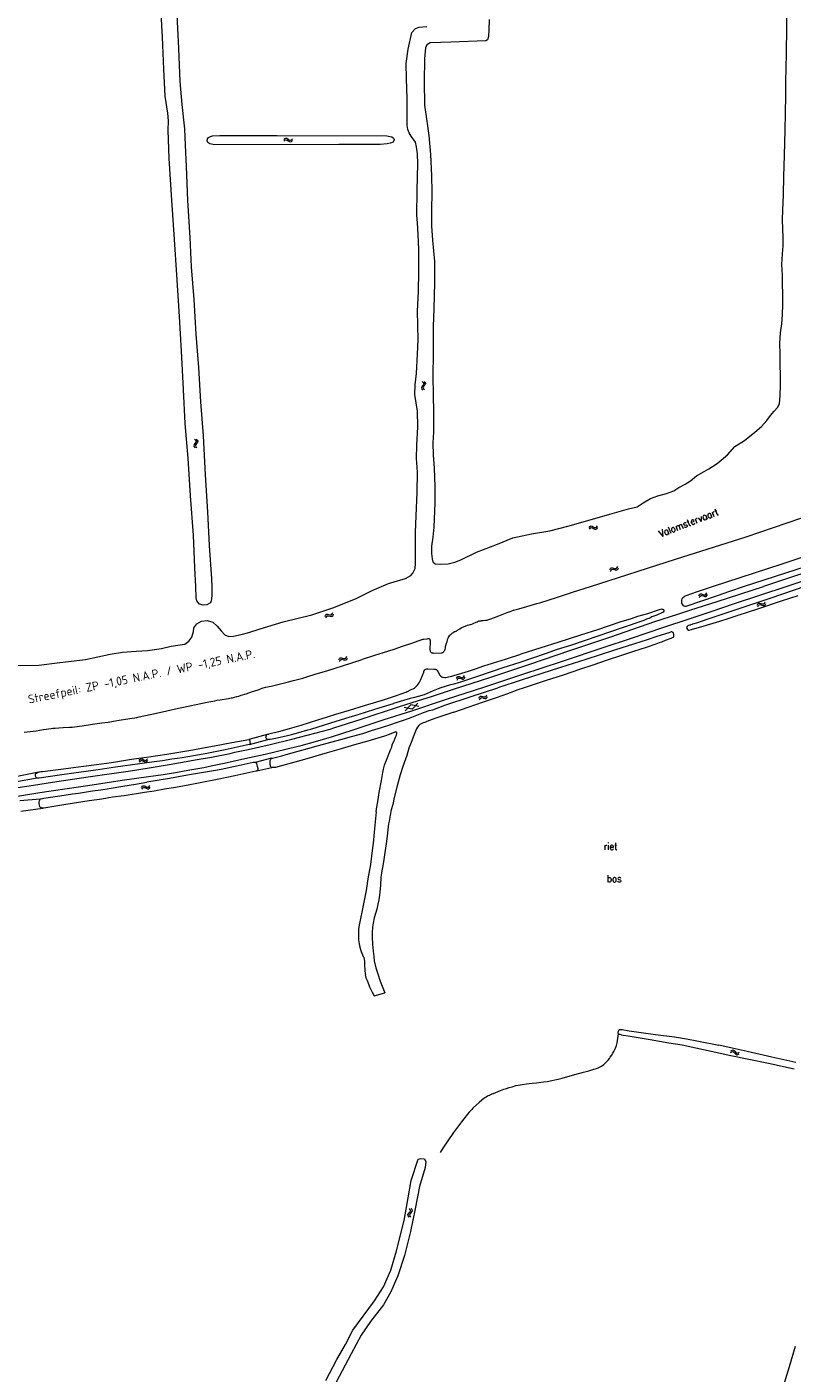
# Model space of a CAD drawing. Header units: metres. Extents: x 189705 to 199106, y 581686 to 588448.
# Tile 434 of 555: x 197376 to 197598, y 586272 to 586662. Entities that reach past the tile are written whole.
import ezdxf

# ---------------------------------------------------------------- set-up
doc = ezdxf.new("R2010")
doc.units = ezdxf.units.M
doc.layers.add('B-WA-OG-GBKN-G', color=7, linetype='Continuous', lineweight=18)
doc.layers.add('X-XX-AL-T25', color=7, linetype='Continuous', lineweight=25)
doc.styles.add('NLCS-ISO-M2000-T25', font='NLCS-ISO.ttf', dxfattribs={"height": 5})
doc.styles.add('Style-STANDARD', font='STANDARD.shx')

msp = doc.modelspace()

# ---------------------------------------------------------------- linework, layer by layer
at = {"layer": 'B-WA-OG-GBKN-G'}
for p, q in [((197450.755, 586629.311), (197451.038, 586629.604)), ((197450.8, 586628.816), (197451.085, 586629.108)), ((197451.038, 586629.604), (197451.335, 586629.742)), ((197451.085, 586629.108), (197451.384, 586629.243)), ((197451.335, 586629.742), (197451.664, 586629.662)), ((197451.384, 586629.243), (197451.701, 586629.167)), ((197451.664, 586629.662), (197451.998, 586629.429)), ((197451.701, 586629.167), (197452.045, 586628.935)), ((197451.998, 586629.429), (197452.333, 586629.196)), ((197452.045, 586628.935), (197452.378, 586628.699)), ((197452.333, 586629.196), (197452.652, 586629.116)), ((197452.652, 586629.116), (197452.959, 586629.254)), ((197452.959, 586629.254), (197453.244, 586629.547)), ((197453.004, 586628.759), (197453.289, 586629.053)), ((197452.378, 586628.699), (197452.697, 586628.619)), ((197452.697, 586628.619), (197453.004, 586628.759)), ((197490.835, 586559.324), (197491.116, 586559.029)), ((197491.116, 586559.029), (197491.242, 586558.726)), ((197491.33, 586559.353), (197491.614, 586559.06)), ((197491.614, 586559.06), (197491.741, 586558.759)), ((197491.741, 586558.759), (197491.651, 586558.432)), ((197490.664, 586557.751), (197490.574, 586557.435)), ((197490.574, 586557.435), (197490.704, 586557.123)), ((197490.911, 586558.076), (197490.664, 586557.751)), ((197490.704, 586557.123), (197490.987, 586556.829)), ((197491.155, 586558.412), (197490.911, 586558.076)), ((197491.162, 586557.78), (197491.072, 586557.463)), ((197491.072, 586557.463), (197491.199, 586557.152)), ((197491.242, 586558.726), (197491.155, 586558.412)), ((197491.407, 586558.107), (197491.162, 586557.78)), ((197491.199, 586557.152), (197491.483, 586556.857)), ((197491.651, 586558.432), (197491.407, 586558.107)), ((197424.803, 586541.053), (197424.713, 586540.737)), ((197424.713, 586540.737), (197424.843, 586540.425)), ((197425.05, 586541.378), (197424.803, 586541.053)), ((197424.843, 586540.425), (197425.126, 586540.131)), ((197424.974, 586542.626), (197425.255, 586542.331)), ((197425.294, 586541.714), (197425.05, 586541.378)), ((197425.301, 586541.082), (197425.211, 586540.765)), ((197425.211, 586540.765), (197425.338, 586540.454)), ((197425.255, 586542.331), (197425.381, 586542.028)), ((197425.381, 586542.028), (197425.294, 586541.714)), ((197425.546, 586541.409), (197425.301, 586541.082)), ((197425.338, 586540.454), (197425.622, 586540.159)), ((197425.469, 586542.655), (197425.753, 586542.362)), ((197425.79, 586541.734), (197425.546, 586541.409)), ((197425.753, 586542.362), (197425.88, 586542.061)), ((197425.88, 586542.061), (197425.79, 586541.734)), ((197539.062, 586517.061), (197539.316, 586517.379)), ((197539.155, 586516.572), (197539.41, 586516.89)), ((197539.316, 586517.379), (197539.598, 586517.545)), ((197539.41, 586516.89), (197539.695, 586517.053)), ((197539.598, 586517.545), (197539.934, 586517.497)), ((197539.695, 586517.053), (197540.018, 586517.008)), ((197539.934, 586517.497), (197540.288, 586517.297)), ((197540.018, 586517.008), (197540.382, 586516.809)), ((197540.288, 586517.297), (197540.644, 586517.097)), ((197540.382, 586516.809), (197540.736, 586516.607)), ((197540.644, 586517.097), (197540.969, 586517.048)), ((197540.736, 586516.607), (197541.062, 586516.558)), ((197540.969, 586517.048), (197541.262, 586517.215)), ((197541.062, 586516.558), (197541.354, 586516.727)), ((197541.262, 586517.215), (197541.517, 586517.534)), ((197541.354, 586516.727), (197541.609, 586517.046)), ((197545.081, 586504.839), (197545.259, 586505.206)), ((197545.259, 586505.206), (197545.498, 586505.429)), ((197545.277, 586504.383), (197545.458, 586504.748)), ((197545.458, 586504.748), (197545.7, 586504.97)), ((197545.498, 586505.429), (197545.836, 586505.455)), ((197545.7, 586504.97), (197546.025, 586504.997)), ((197545.836, 586505.455), (197546.225, 586505.337)), ((197546.025, 586504.997), (197546.424, 586504.882)), ((197546.225, 586505.337), (197546.616, 586505.22)), ((197546.424, 586504.882), (197546.814, 586504.762)), ((197546.616, 586505.22), (197546.945, 586505.243)), ((197546.814, 586504.762), (197547.142, 586504.785)), ((197546.945, 586505.243), (197547.194, 586505.469)), ((197547.142, 586504.785), (197547.39, 586505.013)), ((197547.194, 586505.469), (197547.373, 586505.837)), ((197547.39, 586505.013), (197547.57, 586505.38)), ((197570.86, 586497.278), (197571.049, 586497.639)), ((197571.042, 586496.816), (197571.234, 586497.175)), ((197571.049, 586497.639), (197571.295, 586497.854)), ((197571.234, 586497.175), (197571.482, 586497.39)), ((197571.295, 586497.854), (197571.633, 586497.871)), ((197571.482, 586497.39), (197571.808, 586497.406)), ((197571.633, 586497.871), (197572.019, 586497.741)), ((197571.808, 586497.406), (197572.203, 586497.279)), ((197572.019, 586497.741), (197572.406, 586497.611)), ((197572.203, 586497.279), (197572.589, 586497.147)), ((197572.406, 586497.611), (197572.735, 586497.624)), ((197572.589, 586497.147), (197572.918, 586497.16)), ((197572.735, 586497.624), (197572.991, 586497.843)), ((197572.918, 586497.16), (197573.173, 586497.381)), ((197572.991, 586497.843), (197573.182, 586498.204)), ((197573.173, 586497.381), (197573.364, 586497.742)), ((197587.673, 586494.633), (197587.864, 586494.993)), ((197587.853, 586494.17), (197588.047, 586494.529)), ((197587.864, 586494.993), (197588.112, 586495.207)), ((197588.047, 586494.529), (197588.297, 586494.741)), ((197588.112, 586495.207), (197588.45, 586495.222)), ((197588.297, 586494.741), (197588.622, 586494.756)), ((197588.45, 586495.222), (197588.835, 586495.089)), ((197588.622, 586494.756), (197589.017, 586494.627)), ((197588.835, 586495.089), (197589.221, 586494.958)), ((197589.017, 586494.627), (197589.402, 586494.493)), ((197589.221, 586494.958), (197589.55, 586494.969)), ((197589.402, 586494.493), (197589.731, 586494.504)), ((197589.55, 586494.969), (197589.807, 586495.187)), ((197589.731, 586494.504), (197589.987, 586494.724)), ((197589.807, 586495.187), (197590, 586495.547)), ((197589.987, 586494.724), (197590.18, 586495.084)), ((197462.709, 586491.351), (197462.869, 586491.725)), ((197462.869, 586491.725), (197463.098, 586491.959)), ((197462.927, 586490.904), (197463.09, 586491.278)), ((197463.09, 586491.278), (197463.321, 586491.511)), ((197463.098, 586491.959), (197463.434, 586492.002)), ((197463.321, 586491.511), (197463.645, 586491.553)), ((197463.434, 586492.002), (197463.828, 586491.902)), ((197463.645, 586491.553), (197464.048, 586491.457)), ((197463.828, 586491.902), (197464.225, 586491.803)), ((197464.048, 586491.457), (197464.443, 586491.355)), ((197464.225, 586491.803), (197464.551, 586491.842)), ((197464.443, 586491.355), (197464.77, 586491.394)), ((197464.551, 586491.842), (197464.789, 586492.08)), ((197464.77, 586491.394), (197465.007, 586491.634)), ((197464.789, 586492.08), (197464.951, 586492.456)), ((197465.007, 586491.634), (197465.169, 586492.009)), ((197466.702, 586478.772), (197466.874, 586479.141)), ((197466.874, 586479.141), (197467.109, 586479.369)), ((197466.907, 586478.319), (197467.081, 586478.688)), ((197467.081, 586478.688), (197467.319, 586478.914)), ((197467.109, 586479.369), (197467.446, 586479.401)), ((197467.319, 586478.914), (197467.643, 586478.946)), ((197467.446, 586479.401), (197467.837, 586479.29)), ((197467.643, 586478.946), (197468.044, 586478.838)), ((197467.837, 586479.29), (197468.231, 586479.18)), ((197468.044, 586478.838), (197468.436, 586478.725)), ((197468.231, 586479.18), (197468.558, 586479.209)), ((197468.436, 586478.725), (197468.764, 586478.754)), ((197468.558, 586479.209), (197468.803, 586479.44)), ((197468.764, 586478.754), (197469.008, 586478.987)), ((197468.803, 586479.44), (197468.976, 586479.81)), ((197469.008, 586478.987), (197469.181, 586479.358)), ((197500.692, 586473.371), (197500.882, 586473.731)), ((197500.873, 586472.908), (197501.065, 586473.267)), ((197500.882, 586473.731), (197501.129, 586473.946)), ((197501.065, 586473.267), (197501.315, 586473.481)), ((197501.129, 586473.946), (197501.467, 586473.961)), ((197501.315, 586473.481), (197501.64, 586473.496)), ((197501.467, 586473.961), (197501.852, 586473.83)), ((197501.64, 586473.496), (197502.035, 586473.368)), ((197501.852, 586473.83), (197502.239, 586473.699)), ((197502.035, 586473.368), (197502.421, 586473.235)), ((197502.239, 586473.699), (197502.568, 586473.711)), ((197502.421, 586473.235), (197502.749, 586473.247)), ((197502.568, 586473.711), (197502.824, 586473.929)), ((197502.749, 586473.247), (197503.005, 586473.467)), ((197502.824, 586473.929), (197503.016, 586474.29)), ((197503.005, 586473.467), (197503.197, 586473.828)), ((197485.924, 586464.072), (197487.514, 586465.821)), ((197489.826, 586465.318), (197487.514, 586465.821)), ((197487.941, 586464.49), (197489.53, 586466.24)), ((197507.206, 586467.737), (197507.397, 586468.097)), ((197507.386, 586467.274), (197507.58, 586467.633)), ((197507.397, 586468.097), (197507.645, 586468.311)), ((197507.58, 586467.633), (197507.83, 586467.845)), ((197507.645, 586468.311), (197507.983, 586468.326)), ((197507.83, 586467.845), (197508.155, 586467.86)), ((197507.983, 586468.326), (197508.368, 586468.193)), ((197508.155, 586467.86), (197508.55, 586467.731)), ((197508.368, 586468.193), (197508.754, 586468.062)), ((197508.55, 586467.731), (197508.935, 586467.597)), ((197508.754, 586468.062), (197509.083, 586468.073)), ((197508.935, 586467.597), (197509.264, 586467.608)), ((197509.083, 586468.073), (197509.34, 586468.291)), ((197509.264, 586467.608), (197509.52, 586467.828)), ((197509.34, 586468.291), (197509.533, 586468.651)), ((197509.52, 586467.828), (197509.713, 586468.188)), ((197487.941, 586464.49), (197485.628, 586464.994)), ((197408.904, 586449.684), (197409.153, 586450.007)), ((197409.153, 586450.007), (197409.432, 586450.177)), ((197409.432, 586450.177), (197409.769, 586450.135)), ((197409.769, 586450.135), (197410.126, 586449.94)), ((197410.126, 586449.94), (197410.485, 586449.746)), ((197410.485, 586449.746), (197410.811, 586449.702)), ((197410.811, 586449.702), (197411.101, 586449.874)), ((197411.101, 586449.874), (197411.351, 586450.197)), ((197409.004, 586449.198), (197409.255, 586449.519)), ((197409.255, 586449.519), (197409.537, 586449.687)), ((197409.537, 586449.687), (197409.861, 586449.647)), ((197409.861, 586449.647), (197410.228, 586449.454)), ((197410.228, 586449.454), (197410.585, 586449.257)), ((197410.585, 586449.257), (197410.912, 586449.214)), ((197410.912, 586449.214), (197411.201, 586449.387)), ((197411.201, 586449.387), (197411.451, 586449.71)), ((197409.613, 586441.884), (197409.855, 586442.211)), ((197409.855, 586442.211), (197410.132, 586442.387)), ((197410.132, 586442.387), (197410.469, 586442.351)), ((197410.469, 586442.351), (197410.83, 586442.163)), ((197410.83, 586442.163), (197411.192, 586441.976)), ((197411.192, 586441.976), (197411.519, 586441.939)), ((197411.519, 586441.939), (197411.806, 586442.116)), ((197411.806, 586442.116), (197412.05, 586442.443)), ((197411.915, 586441.631), (197412.159, 586441.959)), ((197409.723, 586441.399), (197409.967, 586441.725)), ((197409.967, 586441.725), (197410.246, 586441.899)), ((197410.246, 586441.899), (197410.57, 586441.865)), ((197410.57, 586441.865), (197410.941, 586441.679)), ((197410.941, 586441.679), (197411.302, 586441.489)), ((197411.302, 586441.489), (197411.629, 586441.452)), ((197411.629, 586441.452), (197411.915, 586441.631)), ((197579.992, 586365.221), (197580.341, 586365.433)), ((197580.071, 586365.712), (197580.418, 586365.926)), ((197580.341, 586365.433), (197580.664, 586365.49)), ((197580.418, 586365.926), (197580.74, 586365.985)), ((197580.664, 586365.49), (197580.952, 586365.338)), ((197580.74, 586365.985), (197581.039, 586365.827)), ((197580.952, 586365.338), (197581.227, 586365.028)), ((197581.039, 586365.827), (197581.304, 586365.518)), ((197581.227, 586365.028), (197581.492, 586364.717)), ((197581.304, 586365.518), (197581.571, 586365.209)), ((197581.492, 586364.717), (197581.782, 586364.561)), ((197581.571, 586365.209), (197581.861, 586365.053)), ((197581.782, 586364.561), (197582.114, 586364.62)), ((197581.861, 586365.053), (197582.192, 586365.111)), ((197582.114, 586364.62), (197582.462, 586364.834)), ((197582.192, 586365.111), (197582.541, 586365.324)), ((197486.684, 586318.229), (197486.803, 586318.547)), ((197486.785, 586317.918), (197486.684, 586318.229)), ((197487.041, 586317.601), (197486.785, 586317.918)), ((197486.803, 586318.547), (197487.076, 586318.849)), ((197487.076, 586318.849), (197487.348, 586319.153)), ((197487.367, 586319.782), (197487.111, 586320.1)), ((197487.185, 586318.217), (197487.299, 586318.523)), ((197487.283, 586317.904), (197487.185, 586318.217)), ((197487.538, 586317.586), (197487.283, 586317.904)), ((197487.299, 586318.523), (197487.572, 586318.835)), ((197487.348, 586319.153), (197487.466, 586319.46)), ((197487.466, 586319.46), (197487.367, 586319.782)), ((197487.572, 586318.835), (197487.847, 586319.137)), ((197487.863, 586319.766), (197487.607, 586320.085)), ((197487.847, 586319.137), (197487.965, 586319.444)), ((197487.965, 586319.444), (197487.863, 586319.766))]:
    msp.add_line(p, q, dxfattribs=at)
at = {"layer": 'B-WA-OG-GBKN-G', "flags": 128}
for points in [[(197419.867, 586590.207), (197419.164, 586600.349), (197418.398, 586611.763), (197417.619, 586623.79), (197417.337, 586632.003), (197417.453, 586634.74), (197417.25, 586636.888), (197416.461, 586641.885), (197416.063, 586649.669), (197415.695, 586658.907), (197415.118, 586669.262), (197414.579, 586679.539), (197414.188, 586690.127), (197413.773, 586702.645), (197413.346, 586717.4), (197412.775, 586731.761), (197412.778, 586739.721)], [(197419.845, 586665.379), (197420.306, 586655.684), (197420.695, 586646.055), (197421.309, 586639.455), (197422.009, 586632.372), (197422.268, 586627.72), (197422.574, 586621.508), (197422.954, 586611.625), (197423.605, 586600.936), (197423.976, 586592.435), (197424.746, 586583.056), (197425.332, 586572.955), (197426.133, 586563.314), (197426.656, 586553.429), (197427.494, 586543.605), (197428.053, 586532.311), (197428.717, 586521.623), (197429.222, 586511.842), (197429.899, 586502.235), (197429.909, 586500)], [(197510.167, 586663.996), (197510.048, 586661.076), (197509.976, 586659.082), (197509.735, 586658.171), (197509.178, 586657.894), (197499.109, 586657.481), (197493.142, 586657.29), (197492.192, 586656.665), (197491.742, 586655.814), (197491.49, 586652.68), (197491.415, 586646.083), (197491.514, 586639.275), (197492.099, 586634.59), (197492.74, 586630.477), (197493.214, 586624.984), (197493.507, 586618.814), (197493.563, 586614.139), (197493.484, 586608.735), (197493.496, 586604.295), (197493.779, 586600.218), (197494.385, 586594.006), (197494.391, 586587.826), (197494.133, 586580.304), (197494.016, 586575.173), (197493.945, 586567.37), (197493.903, 586560.85), (197493.98, 586555.451), (197494.046, 586550.359), (197494.037, 586544.693), (197493.903, 586541.558), (197494.026, 586538.017), (197494.272, 586534.26), (197494.441, 586528.919), (197494.412, 586524.212), (197494.164, 586517.14), (197493.849, 586514.306), (197493.458, 586511.701)], [(197595.033, 586578.613), (197595.082, 586581.605), (197595.098, 586584.715), (197595.028, 586587.48), (197594.982, 586590.101), (197594.855, 586593.114), (197595.061, 586596.262), (197595.202, 586598.588), (197595.168, 586600.981), (197595.081, 586603.388), (197595.031, 586606.211), (197595.09, 586608.877), (197595.279, 586613.335), (197595.423, 586618.654), (197595.592, 586624.671), (197595.811, 586632.154), (197595.936, 586636.782), (197595.958, 586642.278), (197595.97, 586646.568), (197596.096, 586649.456), (197596.174, 586654.697), (197596.25, 586661.366), (197596.27, 586664.874)], [(197489.05, 586520.446), (197489.361, 586527.218), (197489.444, 586533.118), (197489.175, 586537.156), (197489.293, 586540.799), (197489.561, 586546.15), (197489.472, 586550.76), (197489.046, 586553.124), (197488.679, 586555.539), (197488.772, 586558.381), (197489.155, 586561.631), (197489.425, 586567.262), (197489.592, 586571.329), (197489.507, 586575.62), (197489.465, 586579.663), (197489.755, 586585.313), (197489.849, 586590.926), (197489.8, 586597.511), (197489.663, 586601.842), (197489.46, 586605.246), (197489.281, 586607.425), (197489.341, 586614.551), (197489.51, 586622.361), (197489.42, 586625.178), (197489.122, 586627.201), (197488.865, 586628.572), (197487.606, 586630.244), (197487.053, 586631.233), (197486.636, 586632.181), (197486.495, 586633.33), (197486.474, 586634.979), (197486.416, 586641.206), (197486.263, 586646.873), (197486.192, 586651.34), (197486.751, 586655.489), (197487.817, 586660.279), (197488.914, 586661.451), (197489.954, 586661.782), (197492.14, 586662.033)], [(197430.818, 586627.782), (197429.353, 586628.037), (197428.76, 586628.478), (197428.62, 586629.044), (197428.673, 586629.479), (197428.983, 586629.911), (197429.55, 586630.18), (197430.149, 586630.384), (197432.23, 586630.478), (197448.824, 586630.468), (197480.558, 586630.365), (197482.056, 586630.109), (197482.52, 586629.702), (197482.66, 586629.2), (197482.444, 586628.573), (197481.554, 586628.211), (197480.666, 586628.042), (197478.68, 586627.851), (197474.569, 586627.905), (197466.666, 586627.85), (197430.818, 586627.782)], [(197425.301, 586500), (197425.046, 586505.435), (197424.686, 586514.855), (197423.77, 586526.264), (197423.069, 586537.136), (197422.286, 586547.194), (197421.788, 586557.014), (197421.219, 586568.066), (197420.6, 586578.077), (197419.867, 586590.207)], [(197493.458, 586511.701), (197493.462, 586509.549), (197493.672, 586508.035), (197493.894, 586507.173), (197494.594, 586506.6), (197496.099, 586506.478), (197498.297, 586506.553), (197500.224, 586507.041), (197501.937, 586507.739), (197506.471, 586509.902), (197512.585, 586512.282), (197516.98, 586514.068), (197522.381, 586515.254), (197527.694, 586516.133), (197532.907, 586517.483), (197538.67, 586519.116), (197545.079, 586520.92), (197550.45, 586522.458), (197552.978, 586523.091), (197554.721, 586524.258), (197556.836, 586525.468), (197558.921, 586526.228), (197561.423, 586526.94), (197563.58, 586527.66), (197565.048, 586528.601), (197566.848, 586529.624), (197568.42, 586530.539), (197570.132, 586531.98), (197572.411, 586533.228), (197573.727, 586534.033), (197576.106, 586535.632), (197579.149, 586538.08), (197581.247, 586540.509), (197584.07, 586542.275), (197587.015, 586544.659), (197588.945, 586546.333), (197590.464, 586548.069), (197591.596, 586549.521), (197592.642, 586550.752), (197593.568, 586551.756), (197594.177, 586552.879), (197594.39, 586555.225), (197594.425, 586558.204), (197594.448, 586561.255), (197594.371, 586564.046), (197594.309, 586567.137), (197594.281, 586570.43), (197594.466, 586573.362), (197594.799, 586576), (197595.033, 586578.613)], [(197539.511, 586500), (197564.041, 586507.905), (197584.533, 586514.421), (197600.332, 586519.742), (197613.774, 586523.932), (197620.293, 586525.721), (197621.181, 586525.929), (197621.461, 586525.804), (197622.024, 586525.069), (197622.459, 586524.538), (197622.815, 586524.413), (197624.745, 586524.626), (197624.969, 586525.466), (197625.524, 586526.207), (197627.191, 586527.919), (197628.532, 586528.994), (197639.557, 586533.705), (197641.102, 586534.603)], [(197479.001, 586500), (197481.068, 586500.888), (197485.961, 586502.312), (197487.494, 586503.194), (197488.131, 586503.886), (197488.734, 586505.192), (197488.876, 586506.652), (197488.907, 586509.181), (197488.823, 586511.835), (197488.858, 586515.61), (197489.05, 586520.446)], [(197668.093, 586523.305), (197667.001, 586523.3), (197664.104, 586523.411), (197662.123, 586523.35), (197659.409, 586522.624), (197649.746, 586519.598), (197631.079, 586513.829), (197610.183, 586506.878), (197589.526, 586500)], [(197596.106, 586500), (197622.164, 586508.747), (197643.77, 586515.879), (197655.969, 586519.86), (197658.733, 586520.688), (197660.434, 586520.951), (197661.628, 586520.983), (197663.128, 586520.838), (197664.733, 586519.982), (197666.314, 586518.948), (197667.107, 586517.783), (197667.551, 586515.7), (197667.584, 586514.328), (197665.239, 586506.332), (197663.065, 586500)], [(197624.536, 586516.286), (197594.587, 586506.363), (197575.012, 586500)], [(197583.701, 586500), (197601.982, 586505.92)], [(197372.883, 586477.18), (197379.914, 586477.293), (197385.967, 586477.979), (197393.398, 586478.857), (197400.511, 586480.418), (197404.111, 586481.034), (197408.091, 586481.294), (197411.309, 586481.498), (197415.385, 586482.109), (197418.189, 586482.715), (197420.156, 586483.025), (197422.187, 586483.301), (197423.266, 586484.168), (197424.128, 586485.371), (197424.668, 586486.956), (197424.759, 586488.011), (197425.627, 586489.175), (197426.966, 586489.968), (197428.638, 586490.222), (197430.276, 586489.74), (197431.547, 586488.551), (197432.613, 586487.202), (197433.76, 586486.015), (197434.877, 586485.591), (197436.247, 586485.68), (197438.418, 586486.163), (197440.654, 586486.698), (197443.901, 586487.755), (197450.563, 586489.764), (197458.892, 586491.86), (197464.976, 586493.803), (197471.548, 586496.467), (197476.325, 586498.85), (197479.001, 586500)], [(197394.22, 586444.971), (197406.446, 586446.736), (197411.835, 586447.557), (197417.58, 586448.529), (197420.935, 586449.052), (197425.74, 586449.951), (197429.832, 586450.598), (197435.273, 586451.749), (197436.569, 586452.05), (197440.434, 586452.901), (197446.79, 586454.329), (197453.07, 586455.858), (197457.519, 586456.962), (197464.181, 586458.769), (197465.275, 586459.121), (197473.108, 586461.636), (197484.221, 586465.259), (197489.409, 586466.919), (197493.504, 586468.226), (197499.887, 586470.289), (197510.67, 586473.811), (197521.631, 586477.484), (197533.763, 586481.56), (197545.385, 586485.461), (197558.101, 586489.84), (197564.765, 586492.054), (197568.223, 586493.16), (197576.107, 586495.65), (197589.526, 586500)], [(197429.909, 586500), (197429.92, 586497.345), (197429.798, 586495.866), (197429.576, 586495.249), (197428.513, 586494.714), (197427.417, 586494.616), (197426.416, 586494.868), (197425.644, 586495.836), (197425.453, 586496.758), (197425.301, 586500)], [(197430.105, 586448.184), (197433.537, 586448.935), (197439.511, 586450.212), (197445.41, 586451.539), (197454.588, 586453.694), (197455.758, 586453.97), (197459.928, 586455.15), (197464.556, 586456.507), (197470.812, 586458.519), (197479.79, 586461.514), (197487.775, 586464.079), (197497.821, 586467.374), (197508.654, 586470.896), (197519.59, 586474.544), (197531.39, 586478.393), (197543.394, 586482.419), (197551.024, 586484.96), (197560.739, 586488.256), (197568.013, 586490.697), (197574.676, 586492.911), (197580.856, 586495), (197588.715, 586497.642), (197596.106, 586500)], [(197500.418, 586487.027), (197500.978, 586487.406), (197501.691, 586487.81), (197502.123, 586488.012), (197502.479, 586488.214), (197503.242, 586488.516), (197503.955, 586488.793), (197504.412, 586488.919), (197504.692, 586488.994), (197504.794, 586489.045), (197505.124, 586489.145), (197505.506, 586489.322), (197506.447, 586489.725), (197506.702, 586489.826), (197506.982, 586489.978), (197507.134, 586490.003), (197507.312, 586490.053), (197507.541, 586490.052), (197507.82, 586490.102), (197508.075, 586490.127), (197508.43, 586490.151), (197509.142, 586490.25), (197509.167, 586490.225), (197509.294, 586490.25), (197509.599, 586490.299), (197509.828, 586490.35), (197510.108, 586490.45), (197510.642, 586490.652), (197513.008, 586491.559), (197514.941, 586492.34), (197515.373, 586492.466), (197516.213, 586492.818), (197517.205, 586493.12), (197518.781, 586493.547), (197521.044, 586494.251), (197523.943, 586495.08), (197524.808, 586495.306), (197527.529, 586496.135), (197529.665, 586496.789), (197534.548, 586498.45), (197539.511, 586500)], [(197575.012, 586500), (197570.322, 586498.488), (197567.092, 586497.304), (197566.761, 586497.178), (197566.444, 586496.971), (197566.15, 586496.749), (197565.946, 586496.444), (197565.831, 586496.066), (197565.766, 586495.708), (197565.782, 586495.424), (197565.841, 586495.225), (197565.992, 586494.869), (197566.195, 586494.615), (197566.499, 586494.436), (197566.736, 586494.364), (197566.872, 586494.354), (197567.134, 586494.358), (197571.687, 586495.867), (197576.214, 586497.428), (197579.749, 586498.661), (197583.701, 586500)], [(197601.512, 586500), (197591.685, 586496.667), (197585.327, 586494.528), (197578.333, 586492.188), (197573.45, 586490.527), (197571.542, 586489.898), (197570.423, 586489.521), (197569.025, 586489.068), (197568.313, 586488.842), (197568.109, 586488.792), (197567.829, 586488.691), (197567.626, 586488.59), (197567.448, 586488.464), (197567.294, 586488.159), (197567.319, 586487.829), (197567.496, 586487.549), (197567.749, 586487.345), (197568.054, 586487.344), (197568.69, 586487.545), (197573.064, 586488.827), (197576.878, 586489.983), (197579.345, 586490.737), (197580.21, 586491.039), (197581.914, 586491.618), (197588.144, 586493.656), (197594.731, 586495.819), (197599.538, 586497.429)], [(197560.119, 586493.415), (197560.271, 586493.44), (197560.453, 586493.437), (197560.602, 586493.362), (197560.703, 586493.134), (197560.702, 586492.854), (197560.498, 586492.575), (197560.319, 586492.449), (197558.666, 586491.718), (197557.242, 586491.189), (197556.605, 586490.886), (197555.715, 586490.533), (197554.876, 586490.206), (197548.314, 586487.94), (197541.905, 586485.776), (197533.69, 586482.983), (197529.876, 586481.751), (197526.366, 586480.568), (197522.704, 586479.31), (197519.016, 586478.026), (197514.159, 586476.467), (197511.056, 586475.41), (197506.198, 586473.774), (197503.63, 586472.919), (197501.57, 586472.239), (197500.552, 586471.938), (197499.917, 586471.788), (197498.747, 586471.436), (197497.704, 586471.16), (197496.891, 586470.908), (197496.484, 586470.808), (197496.153, 586470.682), (197495.466, 586470.405), (197493.966, 586469.8), (197491.396, 586468.716), (197490.964, 586468.59), (197490.735, 586468.489), (197488.599, 586467.912), (197487.353, 586467.611), (197485.37, 586467.033), (197482.496, 586466.179)], [(197560.119, 586493.415), (197559.763, 586493.314), (197559.382, 586493.214), (197555.948, 586492.133), (197553.1, 586491.304), (197551.244, 586490.7), (197548.294, 586489.744), (197544.632, 586488.536), (197541.478, 586487.48), (197536.595, 586485.946), (197530.085, 586483.858), (197525.126, 586482.274), (197519.328, 586480.438)], [(197497.431, 586482.21), (197497.31, 586481.755), (197497.223, 586481.511), (197497.149, 586481.271), (197496.996, 586481.068), (197496.857, 586480.95), (197496.741, 586480.84), (197496.583, 586480.785), (197496.411, 586480.765), (197494.2, 586480.671), (197493.951, 586480.684), (197493.794, 586480.697), (197493.641, 586480.723), (197493.515, 586480.8), (197493.376, 586480.938), (197493.312, 586481.029), (197493.237, 586481.25), (197493.179, 586481.446), (197493.136, 586481.639), (197493.169, 586484.281), (197493.119, 586484.611), (197493.081, 586484.718), (197493.018, 586484.815), (197492.858, 586484.853), (197492.711, 586484.877), (197492.558, 586484.871), (197492.422, 586484.853), (197492.179, 586484.818), (197491.315, 586484.719), (197491.061, 586484.669), (197490.934, 586484.644), (197490.68, 586484.594), (197490.476, 586484.544), (197490.425, 586484.518), (197489.535, 586484.242), (197487.679, 586483.537), (197485.059, 586482.63), (197482.618, 586481.825), (197479.489, 586480.794), (197477.048, 586480.04), (197473.437, 586478.883)], [(197500.418, 586487.027), (197500.113, 586486.875), (197499.807, 586486.622), (197499.425, 586486.369), (197499.323, 586486.319), (197498.992, 586486.015), (197498.863, 586485.926), (197498.636, 586485.711), (197498.425, 586485.48), (197498.316, 586485.298), (197498.176, 586485.002), (197498.073, 586484.57), (197497.894, 586484.037), (197497.663, 586483.251), (197497.482, 586482.525), (197497.431, 586482.21)], [(197499.995, 586463.684), (197504.115, 586465.068), (197508.515, 586466.629), (197512.305, 586467.912), (197515.535, 586469.071), (197518.612, 586470.178), (197520.392, 586470.782), (197522.402, 586471.462), (197526.776, 586472.896), (197531.659, 586474.506), (197536.72, 586476.217), (197540.28, 586477.399), (197544.375, 586478.783), (197548.241, 586480.041), (197552.004, 586481.274), (197555.641, 586482.507), (197558.439, 586483.463), (197559.456, 586483.79), (197560.143, 586484.016), (197561.135, 586484.47), (197562.864, 586485.074), (197563.246, 586485.226), (197563.46, 586485.326), (197563.603, 586485.529), (197563.629, 586485.809), (197563.63, 586486.088), (197563.499, 586486.438), (197563.352, 586486.724), (197563.217, 586486.821), (197563.047, 586486.877), (197562.844, 586486.853), (197562.615, 586486.803), (197562.132, 586486.652), (197558.673, 586485.52), (197555.876, 586484.614), (197552.214, 586483.432), (197546.416, 586481.571), (197538.15, 586478.905), (197530.801, 586476.566), (197519.738, 586472.969), (197512.668, 586470.731)], [(197395.458, 586460.208), (197398.127, 586460.555), (197399.931, 586460.803), (197401.533, 586461.027), (197403.77, 586461.401), (197406.922, 586461.924), (197407.684, 586462.049), (197408.218, 586462.149), (197408.981, 586462.349), (197413.938, 586463.375), (197416.938, 586464.077), (197420.32, 586464.828), (197421.769, 586465.153), (197424.972, 586465.804), (197429.116, 586466.654), (197430.819, 586466.979), (197431.531, 586467.129), (197432.395, 586467.228), (197434.76, 586467.652), (197435.522, 586467.802), (197435.903, 586467.826), (197436.488, 586467.977), (197437.226, 586468.178), (197437.734, 586468.303), (197438.472, 586468.529), (197439.921, 586469.007), (197441.447, 586469.536), (197443.329, 586470.139), (197444.041, 586470.391), (197444.524, 586470.567), (197445.491, 586470.844), (197447.092, 586471.22), (197451.771, 586472.348), (197453.601, 586472.799), (197455.153, 586473.226), (197456.297, 586473.527), (197457.772, 586473.954), (197459.882, 586474.608), (197463.519, 586475.714), (197467.766, 586477.047), (197473.437, 586478.883)], [(197486.139, 586469.469), (197487.844, 586470.302), (197488.2, 586470.453), (197488.531, 586470.63), (197488.94, 586470.998), (197489.321, 586471.39), (197489.677, 586471.744), (197489.933, 586472.175), (197490.316, 586472.961), (197491.237, 586475.219), (197491.326, 586475.496), (197491.391, 586475.65), (197491.529, 586475.863), (197491.697, 586476.03), (197491.902, 586476.138), (197492.104, 586476.207), (197492.46, 586476.231), (197494.289, 586476.124), (197494.543, 586476.072), (197494.72, 586476.021), (197494.901, 586475.959), (197495.044, 586475.868), (197495.179, 586475.685), (197495.328, 586475.435), (197495.884, 586474.315), (197496.214, 586474.035), (197496.442, 586473.907), (197496.696, 586473.83), (197497.331, 586473.726), (197497.67, 586473.717), (197498.017, 586473.749), (197498.398, 586473.85), (197498.881, 586473.95), (197499.39, 586474.075), (197500.28, 586474.352), (197501.297, 586474.653), (197504.196, 586475.559), (197506.256, 586476.238), (197508.621, 586477.018), (197514.903, 586479.004), (197519.328, 586480.438)], [(197486.139, 586469.469), (197485.249, 586469.091), (197484.613, 586468.89), (197482.96, 586468.311), (197481.205, 586467.707), (197479.501, 586467.154), (197477.619, 586466.55), (197473.983, 586465.495), (197469.685, 586464.137), (197465.743, 586462.955), (197463.328, 586462.252), (197460.556, 586461.372), (197455.698, 586459.812), (197452.342, 586458.832), (197449.239, 586457.979), (197446.443, 586457.276), (197446.248, 586457.232), (197446.01, 586457.151)], [(197447.21, 586450.339), (197447.541, 586450.389), (197448.659, 586450.64), (197449.397, 586450.841), (197450.236, 586451.016), (197451.456, 586451.367), (197454.94, 586452.347), (197457.712, 586453.125), (197460.839, 586453.979), (197463.331, 586454.657), (197467.247, 586455.737), (197470.4, 586456.616), (197473.68, 586457.52), (197476.173, 586458.375), (197478.995, 586459.205), (197481.768, 586460.136), (197483.344, 586460.664), (197485.709, 586461.418), (197487.821, 586462.199), (197490.262, 586463.157), (197491.509, 586463.661), (197492.806, 586464.164), (197493.848, 586464.364), (197497.358, 586465.674), (197504.988, 586468.215), (197512.668, 586470.731)], [(197446.122, 586455.794), (197446.464, 586455.803), (197446.87, 586455.853), (197447.43, 586455.952), (197448.396, 586456.102), (197451.472, 586456.803), (197452.997, 586457.154), (197455.159, 586457.757), (197457.702, 586458.511), (197458.566, 586458.787), (197464.415, 586460.572), (197468.738, 586461.904), (197472.273, 586462.985), (197477.105, 586464.494), (197482.496, 586466.179)], [(197499.995, 586463.684), (197494.502, 586461.797), (197492.162, 586460.915), (197491.526, 586460.689), (197491.093, 586460.538), (197490.686, 586460.361), (197490.152, 586460.058), (197489.846, 586459.805), (197489.459, 586459.368), (197489.157, 586458.842), (197488.876, 586458.182), (197488.492, 586457.218), (197488.108, 586456.178), (197487.571, 586454.859), (197486.956, 586453.235), (197486.315, 586451.154), (197485.213, 586447.957), (197484.444, 586445.547), (197483.571, 586442.324), (197482.698, 586438.948), (197482.285, 586436.943), (197481.874, 586435.394), (197481.565, 586433.821), (197481.23, 586432.12), (197481.101, 586431.384), (197480.892, 586429.606), (197480.658, 586427.753), (197480.423, 586425.62), (197480.009, 586423.055), (197479.673, 586421.075)], [(197375.709, 586457.858), (197379.166, 586458.304), (197381.301, 586458.678), (197383.462, 586458.951), (197383.919, 586459.026), (197384.605, 586459.074), (197385.673, 586459.122), (197386.943, 586459.219), (197388.798, 586459.34), (197389.535, 586459.338), (197390.272, 586459.437), (197392.484, 586459.709), (197395.458, 586460.208)], [(197477.503, 586434.824), (197477.632, 586435.687), (197477.968, 586437.769), (197478.383, 586440.435), (197479.053, 586443.938), (197479.39, 586446.172), (197479.621, 586447.162), (197479.93, 586448.304), (197480.237, 586449.066), (197480.493, 586449.776), (197481.005, 586451.019), (197481.67, 586452.77), (197481.977, 586453.581), (197482.132, 586454.191), (197482.669, 586455.51), (197482.848, 586455.814), (197483.104, 586456.448), (197483.359, 586457.006), (197483.412, 586457.152), (197483.487, 586457.361), (197483.514, 586457.641), (197483.479, 586457.757), (197483.387, 586457.844), (197483.256, 586457.913), (197483.067, 586457.932), (197482.873, 586457.842), (197482.675, 586457.77), (197480.92, 586457.116), (197480.463, 586456.939), (197479.928, 586456.738), (197475.097, 586455.305), (197471.257, 586454.225), (197467.367, 586453.095), (197463.323, 586451.914), (197457.424, 586450.205), (197453.965, 586449.175), (197450.1, 586448.095), (197448.371, 586447.669), (197448.256, 586447.639), (197448.117, 586447.619), (197447.979, 586447.612)], [(197400.939, 586449.116), (197406.76, 586450.062), (197411.691, 586450.732), (197416.902, 586451.554), (197421.58, 586452.276), (197424.452, 586452.8), (197426.943, 586453.249), (197430.756, 586453.923), (197435.739, 586454.847)], [(197440.864, 586454.345), (197439.843, 586454.079), (197433.784, 586452.735), (197428.047, 586451.618), (197422.413, 586450.622)], [(197435.739, 586454.847), (197440.697, 586455.748)], [(197446.01, 586457.151), (197440.697, 586455.748)], [(197440.697, 586455.748), (197440.852, 586455.639), (197440.998, 586454.595), (197440.864, 586454.345)], [(197440.864, 586454.345), (197446.122, 586455.794)], [(197446.01, 586457.151), (197445.781, 586456.999), (197445.628, 586456.771), (197445.526, 586456.517), (197445.551, 586456.339), (197445.599, 586456.219), (197445.652, 586456.136), (197445.854, 586455.932), (197446.122, 586455.794)], [(197422.413, 586450.622), (197421.396, 586450.473), (197419.948, 586450.223), (197418.397, 586450.025), (197415.677, 586449.602), (197413.237, 586449.305), (197409.094, 586448.709), (197402.129, 586447.715), (197397.071, 586446.969), (197392.191, 586446.349), (197386.574, 586445.529), (197380.041, 586444.61), (197379.737, 586444.597), (197379.431, 586444.612)], [(197447.21, 586450.339), (197442.506, 586449.11)], [(197447.327, 586447.67), (197447.101, 586447.774), (197447.025, 586447.851), (197446.97, 586447.943), (197446.92, 586448.063), (197446.899, 586448.156), (197446.885, 586448.318), (197446.871, 586448.465), (197446.85, 586448.867), (197446.852, 586449.325), (197446.878, 586449.705), (197446.981, 586450.061), (197447.21, 586450.339)], [(197370.192, 586438.799), (197380.232, 586440.393), (197395.357, 586442.682), (197403.999, 586443.949), (197411.599, 586445.068), (197415.869, 586445.639), (197419.402, 586446.186), (197423.038, 586446.835), (197427.613, 586447.684), (197430.105, 586448.184)], [(197379.818, 586446.313), (197372.801, 586444.811)], [(197379.431, 586444.612), (197379.269, 586444.663), (197379.127, 586444.74), (197379.001, 586444.994), (197378.976, 586445.172), (197378.951, 586445.477), (197378.952, 586445.706), (197379.071, 586445.911), (197379.207, 586446.061), (197379.512, 586446.212)], [(197379.512, 586446.212), (197379.818, 586446.313)], [(197379.818, 586446.313), (197380.123, 586446.388), (197380.606, 586446.463), (197380.936, 586446.512), (197387.011, 586447.28), (197392.806, 586448.024), (197396.644, 586448.52), (197400.939, 586449.116)], [(197443.008, 586446.695), (197442.861, 586446.616), (197442.677, 586446.544), (197436.575, 586445.268), (197431.491, 586444.217), (197426.61, 586443.242), (197422.669, 586442.467), (197418.907, 586441.819), (197416.289, 586441.345), (197413.315, 586440.846), (197410.442, 586440.398), (197404.621, 586439.502), (197401.215, 586439.03), (197398.114, 586438.507), (197394.505, 586438.01), (197387.769, 586436.94), (197381.973, 586435.993), (197381.49, 586435.918), (197381.109, 586435.894)], [(197442.506, 586449.11), (197442.227, 586449.085), (197441.947, 586449.061), (197438.464, 586448.31), (197432.617, 586447.033), (197431.015, 586446.784), (197428.117, 586446.285), (197422.932, 586445.438), (197417.695, 586444.515), (197411.111, 586443.419)], [(197443.008, 586446.695), (197443.186, 586446.847), (197443.344, 586447.079), (197443.34, 586447.304), (197443.189, 586447.965), (197443.089, 586448.371), (197442.962, 586448.826), (197442.709, 586449.033), (197442.506, 586449.11)], [(197443.008, 586446.695), (197447.327, 586447.67)], [(197447.979, 586447.612), (197447.787, 586447.612), (197447.604, 586447.629), (197447.327, 586447.67)], [(197366.641, 586440.843), (197377.138, 586442.384), (197385.145, 586443.603)], [(197379.431, 586444.612), (197372.975, 586443.439)], [(197380.329, 586438.538), (197380.558, 586438.614), (197381.396, 586438.764), (197383.328, 586439.062), (197386.023, 586439.46), (197389.683, 586440.033), (197391.411, 586440.23), (197393.724, 586440.578), (197395.478, 586440.878), (197397.868, 586441.2), (197400.257, 586441.599), (197404.197, 586442.298), (197407.832, 586442.87), (197411.111, 586443.419)], [(197385.145, 586443.603), (197394.22, 586444.971)], [(197380.329, 586438.538), (197374.375, 586438.025)], [(197381.109, 586435.894), (197380.677, 586435.946), (197380.347, 586436.1), (197380.195, 586436.354), (197380.07, 586436.786), (197380.003, 586437.212), (197380.034, 586437.66), (197380.073, 586437.98), (197380.176, 586438.285), (197380.329, 586438.538)], [(197374.678, 586435.026), (197381.109, 586435.894)], [(197477.503, 586434.824), (197477.11, 586430.964)], [(197477.11, 586430.964), (197476.822, 586427.866), (197476.716, 586426.495), (197476.353, 586423.677), (197475.807, 586419.589), (197475.109, 586415.451), (197474.566, 586412.074), (197473.793, 586408.241), (197472.606, 586402.072), (197472.503, 586401.539), (197472.374, 586400.701), (197472.372, 586400.219), (197472.37, 586399.304), (197472.392, 586398.288), (197472.391, 586397.755), (197472.54, 586396.637), (197472.791, 586395.671), (197472.942, 586394.984), (197473.118, 586394.425), (197473.774, 586392.975), (197473.879, 586392.79), (197473.951, 586392.593), (197474.001, 586392.415), (197474.051, 586392.161), (197474.075, 586391.602), (197474.1, 586391.221), (197474.122, 586390.18), (197474.171, 586389.443), (197474.22, 586388.808), (197474.319, 586388.045), (197474.369, 586387.664), (197474.343, 586387.563), (197474.393, 586387.309), (197474.494, 586387.105), (197474.544, 586386.825), (197474.948, 586385.808), (197475.604, 586384.231), (197476.362, 586382.705), (197476.867, 586381.585)], [(197479.673, 586421.075), (197479.414, 586419.247), (197479.105, 586417.775), (197479.001, 586417.039), (197478.871, 586415.972), (197478.712, 586413.56), (197478.579, 586411.655), (197478.424, 586410.69), (197478.242, 586409.344), (197477.985, 586408.126), (197477.65, 586406.654), (197477.265, 586405.385), (197476.906, 586404.167), (197476.597, 586402.669), (197476.416, 586401.501), (197476.36, 586399.901), (197476.331, 586398.58), (197476.427, 586396.573), (197476.624, 586394.49), (197476.772, 586392.965), (197476.947, 586391.771), (197477.424, 586389.712), (197477.927, 586387.932), (197478.607, 586385.822), (197479.212, 586384.397), (197480.045, 586382.464)], [(197476.867, 586381.585), (197480.045, 586382.464)], [(197547.621, 586370.589), (197547.52, 586370.666), (197547.495, 586370.844), (197547.495, 586371.021), (197547.521, 586371.174), (197547.572, 586371.351), (197547.675, 586371.554), (197547.802, 586371.732), (197547.957, 586371.823), (197548.145, 586371.87), (197548.336, 586371.882), (197548.615, 586371.831), (197550.647, 586371.494), (197558.317, 586370.453), (197563.752, 586369.725), (197567.232, 586369.155), (197570.203, 586368.612), (197576.602, 586367.347)], [(197511.406, 586353.364), (197512.129, 586353.658), (197513.477, 586354.188), (197514.418, 586354.566), (197515.232, 586354.842), (197515.918, 586355.069), (197516.783, 586355.32), (197517.927, 586355.647), (197518.538, 586355.756), (197519.707, 586355.946), (197520.952, 586356.145), (197521.765, 586356.219), (197522.63, 586356.317), (197523.9, 586356.44), (197525.146, 586356.589), (197525.934, 586356.688), (197526.925, 586356.837), (197528.323, 586357.112), (197529.137, 586357.287), (197530.179, 586357.538), (197531.247, 586357.789), (197534.934, 586358.844), (197537.426, 586359.496), (197539.028, 586359.923), (197540.427, 586360.35), (197541.24, 586360.627), (197541.851, 586360.879), (197542.665, 586361.283), (197543.302, 586361.713), (197543.862, 586362.193), (197544.244, 586362.573), (197544.626, 586363.029), (197545.009, 586363.485), (197545.213, 586363.815), (197545.545, 586364.373), (197545.902, 586364.981), (197546.222, 586365.47), (197546.72, 586366.503), (197546.999, 586367.196), (197547.207, 586368), (197547.56, 586370.635)], [(197547.621, 586370.589), (197547.773, 586370.538), (197548.002, 586370.486), (197548.484, 586370.332), (197548.941, 586370.204), (197550.363, 586369.996), (197556.763, 586368.934), (197562.147, 586368.054), (197566.007, 586367.381), (197569.943, 586366.555), (197574.386, 586365.601), (197580.049, 586364.389), (197585.28, 586363.28), (197590.993, 586362.094), (197598.407, 586360.495)], [(197598.845, 586362.348), (197591.938, 586363.894), (197584.803, 586365.517), (197580.512, 586366.471), (197576.602, 586367.347)], [(197511.406, 586353.364), (197510.729, 586353.053), (197510.322, 586352.851), (197509.712, 586352.574), (197509.279, 586352.321), (197508.897, 586352.094), (197508.617, 586351.917), (197508.025, 586351.463), (197507.267, 586350.778), (197505.459, 586349.082), (197505.127, 586348.702), (197504.439, 586347.993), (197503.878, 586347.385), (197502.807, 586346.068), (197502.144, 586345.181), (197499.899, 586342.064), (197496.787, 586337.501), (197496.021, 586336.31)], [(197462.968, 586270.348), (197466.143, 586276.447), (197468.652, 586280.744), (197470.789, 586284.868), (197477.04, 586293.389), (197479.599, 586297.399), (197481.735, 586302.266), (197483.393, 586307.854), (197485.571, 586316.575), (197486.735, 586323.21), (197487.653, 586328.21), (197489.608, 586334.324), (197490.438, 586334.553), (197491.513, 586334.486), (197491.885, 586333.59), (197491.632, 586331.975), (197490.013, 586326.439), (197488.817, 586319.967), (197487.438, 586313.399), (197485.652, 586306.488)], [(197485.652, 586306.488), (197483.789, 586300.614), (197481.72, 586295.955), (197479.567, 586292.229), (197475.88, 586287.36), (197473.132, 586283.455), (197470.282, 586278.059), (197465.924, 586269.805)], [(197583.499, 586230.031), (197585.165, 586235.081), (197586.447, 586239.268), (197588.808, 586247.11), (197594.041, 586264.518), (197597.016, 586274.364), (197598.787, 586280.302)]]:
    msp.add_lwpolyline(points, dxfattribs=at)

# ---------------------------------------------------------------- texts
at = {"layer": 'B-WA-OG-GBKN-G', "style": 'Style-STANDARD'}
for s, rotation, p in [('Valomstervaart', 21.15265, (197559.713, 586514.263)), ('riet', 0.0573, (197543.302, 586423.819)), ('bos', 0.0573, (197544.216, 586414.519))]:
    msp.add_text(s, height=2, rotation=rotation, dxfattribs=at).set_placement(p)
at = {"layer": 'X-XX-AL-T25', "insert": (197376.583, 586468.558), "char_height": 2.5, "attachment_point": 1, "rotation": 11.46065, "style": 'NLCS-ISO-M2000-T25'}
msp.add_mtext_dynamic_manual_height_columns('Streefpeil: ZP -1,05 N.A.P. / WP -1,25 N.A.P.', width=185.35805, gutter_width=25, heights=[0], dxfattribs=at)

doc.saveas('drawing.dxf')
